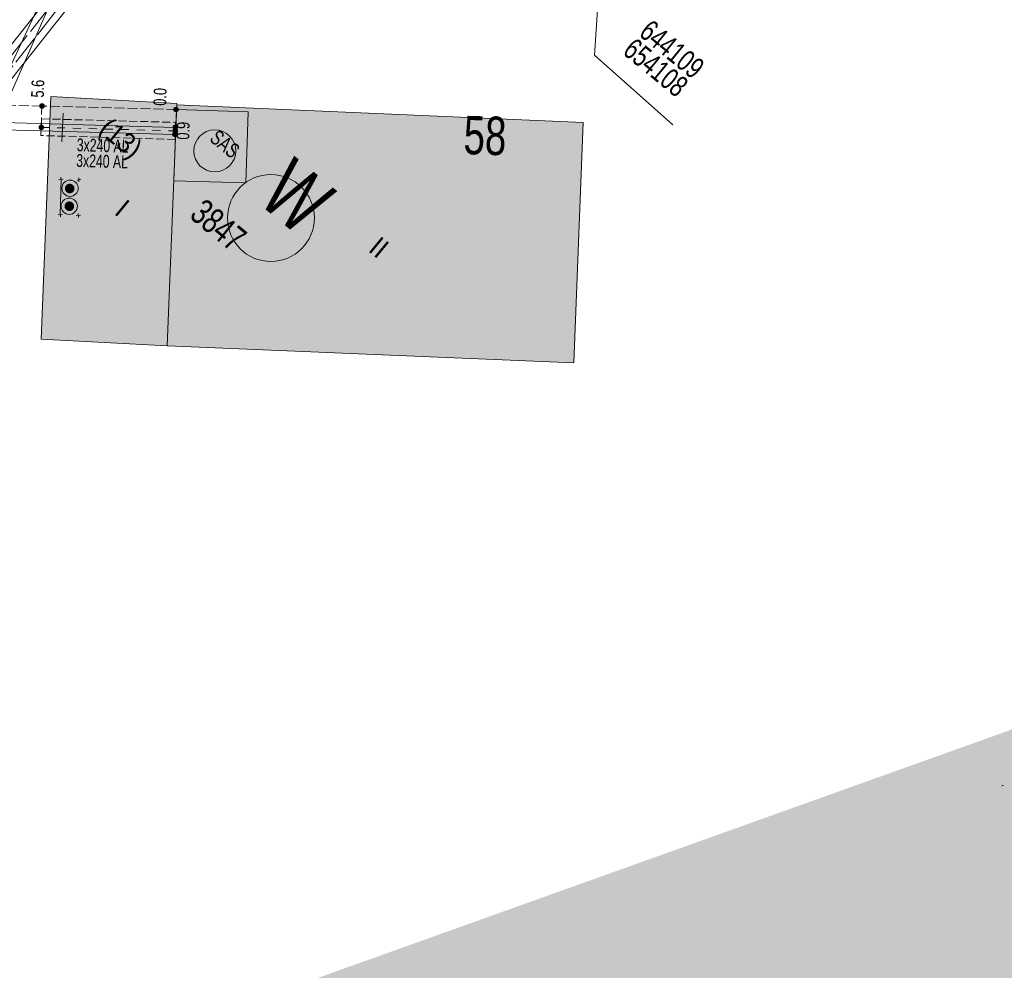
# Model space of a CAD drawing. Header units: metres. Extents: x -740 to 758, y -633 to 854.
# Tile 264 of 656: x -270 to -229, y 284 to 323. Entities that reach past the tile are written whole.
import ezdxf

# ---------------------------------------------------------------- set-up
doc = ezdxf.new("R2010")
doc.units = ezdxf.units.M
doc.header["$MEASUREMENT"] = 0
for name, pattern in [('1248_208', [1.456, 1.248, -0.208]), ('333_125', [0.4576, 0.3328, -0.1248]), ('333_333', [0.6656, 0.3328, -0.3328]), ('416_125', [0.5408, 0.416, -0.1248])]:
    doc.linetypes.add(name, pattern=pattern)
for name, color, linetype in [('Gas.LOVION', 7, 'Continuous'), ('Gis.LOVION', 7, 'Continuous'), ('Grundkarte.LOVION', 7, 'Continuous'), ('Grundkarte_Text.LOVION', 7, 'Continuous'), ('Strom.LOVION', 7, 'Continuous'), ('StromBemass.LOVION', 7, 'Continuous'), ('Telko.LOVION', 7, 'Continuous'), ('Wasser.LOVION', 7, 'Continuous')]:
    doc.layers.add(name, color=color, linetype=linetype)
doc.styles.add('ERSTELLTER_STIL_1', font='arial.ttf')

msp = doc.modelspace()

# ---------------------------------------------------------------- hatches: boundary and pattern name
at = {"layer": 'Grundkarte.LOVION', "linetype": 'Continuous', "lineweight": 18}
for points in [[(-263.662, 319.653), (-263.668, 319.711), (-268.927, 319.995), (-269.327, 309.877), (-264.068, 309.594)], [(-263.662, 319.653), (-264.068, 309.594), (-247.093, 308.889), (-246.714, 318.916)]]:
    msp.add_hatch(color=254, dxfattribs=at).paths.add_polyline_path(points)
at = {"layer": 'Strom.LOVION', "linetype": 'Continuous', "lineweight": 18}
for color, points in [(1, [(-263.658, 318.355), (-263.651, 318.365), (-263.644, 318.376), (-263.64, 318.388), (-263.637, 318.4), (-263.635, 318.413), (-263.635, 318.425), (-263.637, 318.438), (-263.64, 318.45), (-263.645, 318.462), (-263.651, 318.473), (-263.658, 318.483), (-263.667, 318.492), (-263.677, 318.5), (-263.687, 318.507), (-263.699, 318.512), (-263.711, 318.516), (-263.723, 318.518), (-263.736, 318.519), (-263.749, 318.518), (-263.761, 318.516), (-263.773, 318.512), (-263.784, 318.506), (-263.795, 318.5), (-263.805, 318.492), (-263.813, 318.482), (-263.821, 318.472), (-263.827, 318.461), (-263.831, 318.449), (-263.834, 318.437), (-263.836, 318.424), (-263.836, 318.412), (-263.834, 318.399), (-263.831, 318.387), (-263.826, 318.375), (-263.82, 318.364), (-263.813, 318.354), (-263.804, 318.345), (-263.794, 318.337), (-263.784, 318.33), (-263.772, 318.325), (-263.76, 318.321), (-263.748, 318.319), (-263.735, 318.318), (-263.723, 318.319), (-263.71, 318.321), (-263.698, 318.325), (-263.687, 318.331), (-263.676, 318.337), (-263.667, 318.345)]), (1, [(-263.651, 318.654), (-263.644, 318.664), (-263.638, 318.675), (-263.633, 318.687), (-263.63, 318.699), (-263.628, 318.711), (-263.628, 318.724), (-263.63, 318.737), (-263.633, 318.749), (-263.638, 318.761), (-263.644, 318.772), (-263.651, 318.782), (-263.66, 318.791), (-263.67, 318.799), (-263.681, 318.806), (-263.692, 318.811), (-263.704, 318.815), (-263.716, 318.817), (-263.729, 318.818), (-263.742, 318.817), (-263.754, 318.815), (-263.766, 318.811), (-263.777, 318.805), (-263.788, 318.799), (-263.798, 318.791), (-263.806, 318.781), (-263.814, 318.771), (-263.82, 318.76), (-263.824, 318.748), (-263.828, 318.736), (-263.829, 318.723), (-263.829, 318.711), (-263.827, 318.698), (-263.824, 318.686), (-263.82, 318.674), (-263.813, 318.663), (-263.806, 318.653), (-263.797, 318.644), (-263.788, 318.636), (-263.777, 318.629), (-263.765, 318.624), (-263.753, 318.62), (-263.741, 318.618), (-263.728, 318.617), (-263.716, 318.618), (-263.703, 318.62), (-263.691, 318.624), (-263.68, 318.629), (-263.669, 318.636), (-263.66, 318.644)]), (1, [(-267.984, 316.035), (-267.969, 316.055), (-267.957, 316.077), (-267.948, 316.101), (-267.942, 316.125), (-267.939, 316.15), (-267.939, 316.175), (-267.942, 316.2), (-267.948, 316.224), (-267.957, 316.247), (-267.97, 316.269), (-267.984, 316.289), (-268.002, 316.308), (-268.021, 316.324), (-268.042, 316.337), (-268.065, 316.348), (-268.089, 316.355), (-268.114, 316.36), (-268.139, 316.361), (-268.164, 316.36), (-268.188, 316.355), (-268.212, 316.347), (-268.235, 316.336), (-268.256, 316.323), (-268.275, 316.307), (-268.292, 316.289), (-268.307, 316.268), (-268.319, 316.246), (-268.328, 316.223), (-268.334, 316.198), (-268.337, 316.174), (-268.337, 316.148), (-268.334, 316.124), (-268.328, 316.099), (-268.318, 316.076), (-268.306, 316.054), (-268.292, 316.034), (-268.274, 316.016), (-268.255, 316), (-268.234, 315.986), (-268.211, 315.976), (-268.187, 315.968), (-268.162, 315.963), (-268.137, 315.962), (-268.112, 315.963), (-268.088, 315.968), (-268.064, 315.976), (-268.041, 315.987), (-268.02, 316), (-268.001, 316.016)]), (1, [(-268.086, 316.117), (-268.081, 316.124), (-268.077, 316.132), (-268.074, 316.14), (-268.072, 316.149), (-268.071, 316.158), (-268.071, 316.166), (-268.072, 316.175), (-268.074, 316.184), (-268.077, 316.192), (-268.082, 316.2), (-268.087, 316.207), (-268.093, 316.214), (-268.1, 316.219), (-268.107, 316.224), (-268.115, 316.228), (-268.124, 316.23), (-268.132, 316.232), (-268.141, 316.233), (-268.15, 316.232), (-268.159, 316.23), (-268.167, 316.227), (-268.175, 316.224), (-268.183, 316.219), (-268.19, 316.213), (-268.196, 316.207), (-268.201, 316.2), (-268.205, 316.192), (-268.208, 316.183), (-268.211, 316.175), (-268.212, 316.166), (-268.212, 316.157), (-268.211, 316.148), (-268.208, 316.14), (-268.205, 316.131), (-268.201, 316.124), (-268.195, 316.117), (-268.189, 316.11), (-268.183, 316.104), (-268.175, 316.1), (-268.167, 316.096), (-268.158, 316.093), (-268.15, 316.092), (-268.141, 316.091), (-268.132, 316.092), (-268.123, 316.093), (-268.115, 316.096), (-268.107, 316.1), (-268.099, 316.105), (-268.093, 316.11)]), (1, [(-267.999, 315.295), (-267.984, 315.316), (-267.972, 315.338), (-267.963, 315.361), (-267.957, 315.386), (-267.954, 315.411), (-267.954, 315.436), (-267.957, 315.461), (-267.963, 315.485), (-267.973, 315.509), (-267.985, 315.531), (-268, 315.551), (-268.017, 315.569), (-268.036, 315.585), (-268.058, 315.599), (-268.081, 315.609), (-268.105, 315.617), (-268.129, 315.622), (-268.154, 315.623), (-268.18, 315.621), (-268.204, 315.617), (-268.228, 315.609), (-268.251, 315.598), (-268.272, 315.584), (-268.291, 315.568), (-268.309, 315.55), (-268.323, 315.529), (-268.335, 315.507), (-268.345, 315.484), (-268.351, 315.46), (-268.354, 315.435), (-268.354, 315.409), (-268.351, 315.384), (-268.344, 315.36), (-268.335, 315.337), (-268.323, 315.315), (-268.308, 315.294), (-268.29, 315.276), (-268.271, 315.26), (-268.25, 315.247), (-268.227, 315.236), (-268.203, 315.228), (-268.178, 315.224), (-268.153, 315.222), (-268.128, 315.224), (-268.103, 315.229), (-268.079, 315.237), (-268.057, 315.247), (-268.035, 315.261), (-268.016, 315.277)]), (1, [(-268.099, 315.371), (-268.093, 315.378), (-268.089, 315.386), (-268.086, 315.394), (-268.083, 315.403), (-268.082, 315.412), (-268.082, 315.421), (-268.084, 315.43), (-268.086, 315.438), (-268.089, 315.447), (-268.093, 315.455), (-268.099, 315.462), (-268.105, 315.468), (-268.112, 315.474), (-268.12, 315.479), (-268.128, 315.483), (-268.136, 315.485), (-268.145, 315.487), (-268.154, 315.488), (-268.163, 315.487), (-268.172, 315.485), (-268.18, 315.483), (-268.189, 315.479), (-268.196, 315.474), (-268.203, 315.468), (-268.209, 315.462), (-268.214, 315.454), (-268.219, 315.446), (-268.222, 315.438), (-268.224, 315.429), (-268.225, 315.42), (-268.225, 315.411), (-268.224, 315.402), (-268.222, 315.394), (-268.219, 315.385), (-268.214, 315.377), (-268.209, 315.37), (-268.203, 315.364), (-268.196, 315.358), (-268.188, 315.353), (-268.18, 315.349), (-268.171, 315.347), (-268.163, 315.345), (-268.154, 315.344), (-268.145, 315.345), (-268.136, 315.347), (-268.127, 315.35), (-268.119, 315.353), (-268.112, 315.358), (-268.105, 315.364)]), (230, [(-315.279, 262.647), (-311.176, 235.339), (-198.488, 275.78), (-202.566, 302.986)])]:
    msp.add_hatch(color=color, dxfattribs=at).paths.add_polyline_path(points)
at = {"layer": 'StromBemass.LOVION', "linetype": 'Continuous', "lineweight": 13}
for points in [[(-269.218, 319.548), (-269.211, 319.558), (-269.206, 319.569), (-269.201, 319.58), (-269.198, 319.591), (-269.197, 319.603), (-269.197, 319.615), (-269.198, 319.627), (-269.201, 319.638), (-269.206, 319.65), (-269.212, 319.66), (-269.219, 319.67), (-269.227, 319.678), (-269.236, 319.686), (-269.246, 319.692), (-269.257, 319.697), (-269.268, 319.701), (-269.28, 319.703), (-269.292, 319.704), (-269.304, 319.703), (-269.316, 319.701), (-269.327, 319.697), (-269.338, 319.692), (-269.348, 319.685), (-269.357, 319.678), (-269.365, 319.669), (-269.372, 319.659), (-269.378, 319.649), (-269.382, 319.638), (-269.385, 319.626), (-269.387, 319.614), (-269.386, 319.603), (-269.385, 319.591), (-269.382, 319.579), (-269.378, 319.568), (-269.372, 319.558), (-269.365, 319.548), (-269.356, 319.539), (-269.347, 319.532), (-269.337, 319.525), (-269.326, 319.52), (-269.315, 319.517), (-269.303, 319.514), (-269.291, 319.514), (-269.279, 319.515), (-269.268, 319.517), (-269.256, 319.521), (-269.246, 319.526), (-269.236, 319.532), (-269.226, 319.54)], [(-263.634, 319.398), (-263.627, 319.407), (-263.622, 319.417), (-263.617, 319.428), (-263.615, 319.439), (-263.613, 319.451), (-263.613, 319.462), (-263.615, 319.474), (-263.618, 319.485), (-263.622, 319.496), (-263.628, 319.506), (-263.634, 319.515), (-263.642, 319.524), (-263.651, 319.531), (-263.661, 319.537), (-263.672, 319.542), (-263.683, 319.546), (-263.694, 319.548), (-263.705, 319.548), (-263.717, 319.548), (-263.728, 319.545), (-263.739, 319.542), (-263.75, 319.537), (-263.759, 319.531), (-263.768, 319.523), (-263.776, 319.515), (-263.783, 319.505), (-263.789, 319.495), (-263.793, 319.484), (-263.796, 319.473), (-263.797, 319.462), (-263.797, 319.45), (-263.796, 319.439), (-263.793, 319.428), (-263.788, 319.417), (-263.783, 319.407), (-263.776, 319.397), (-263.768, 319.389), (-263.759, 319.382), (-263.749, 319.375), (-263.739, 319.371), (-263.728, 319.367), (-263.716, 319.365), (-263.705, 319.364), (-263.693, 319.365), (-263.682, 319.367), (-263.671, 319.371), (-263.661, 319.376), (-263.651, 319.382), (-263.642, 319.389)], [(-263.627, 319.397), (-263.62, 319.407), (-263.615, 319.417), (-263.61, 319.428), (-263.607, 319.44), (-263.606, 319.452), (-263.606, 319.463), (-263.607, 319.475), (-263.61, 319.487), (-263.615, 319.498), (-263.621, 319.508), (-263.628, 319.518), (-263.636, 319.526), (-263.645, 319.534), (-263.655, 319.54), (-263.666, 319.545), (-263.677, 319.549), (-263.689, 319.551), (-263.701, 319.552), (-263.712, 319.551), (-263.724, 319.549), (-263.735, 319.545), (-263.746, 319.54), (-263.756, 319.533), (-263.765, 319.526), (-263.773, 319.517), (-263.78, 319.508), (-263.786, 319.497), (-263.79, 319.486), (-263.793, 319.475), (-263.795, 319.463), (-263.795, 319.451), (-263.793, 319.439), (-263.79, 319.428), (-263.786, 319.417), (-263.78, 319.406), (-263.773, 319.397), (-263.765, 319.388), (-263.756, 319.381), (-263.745, 319.374), (-263.735, 319.369), (-263.723, 319.366), (-263.712, 319.363), (-263.7, 319.363), (-263.688, 319.363), (-263.676, 319.366), (-263.665, 319.369), (-263.654, 319.375), (-263.644, 319.381), (-263.635, 319.389)], [(-269.247, 318.656), (-269.24, 318.665), (-269.235, 318.676), (-269.23, 318.687), (-269.227, 318.699), (-269.226, 318.71), (-269.226, 318.722), (-269.228, 318.734), (-269.231, 318.746), (-269.235, 318.757), (-269.241, 318.767), (-269.248, 318.777), (-269.256, 318.785), (-269.265, 318.793), (-269.275, 318.799), (-269.286, 318.804), (-269.297, 318.808), (-269.309, 318.81), (-269.321, 318.811), (-269.333, 318.81), (-269.344, 318.808), (-269.356, 318.804), (-269.366, 318.799), (-269.376, 318.792), (-269.386, 318.785), (-269.394, 318.776), (-269.401, 318.766), (-269.406, 318.756), (-269.411, 318.745), (-269.414, 318.733), (-269.415, 318.722), (-269.415, 318.71), (-269.413, 318.698), (-269.41, 318.686), (-269.406, 318.675), (-269.4, 318.665), (-269.393, 318.655), (-269.385, 318.647), (-269.376, 318.639), (-269.366, 318.633), (-269.355, 318.628), (-269.344, 318.624), (-269.332, 318.622), (-269.32, 318.621), (-269.308, 318.622), (-269.297, 318.624), (-269.285, 318.628), (-269.275, 318.633), (-269.265, 318.64), (-269.255, 318.647)], [(-263.658, 318.51), (-263.651, 318.519), (-263.646, 318.53), (-263.641, 318.541), (-263.639, 318.552), (-263.637, 318.564), (-263.637, 318.576), (-263.639, 318.587), (-263.642, 318.599), (-263.646, 318.61), (-263.652, 318.62), (-263.659, 318.63), (-263.667, 318.638), (-263.676, 318.646), (-263.686, 318.652), (-263.697, 318.657), (-263.708, 318.661), (-263.719, 318.663), (-263.731, 318.663), (-263.743, 318.663), (-263.755, 318.66), (-263.766, 318.657), (-263.776, 318.652), (-263.786, 318.645), (-263.795, 318.638), (-263.803, 318.629), (-263.81, 318.62), (-263.816, 318.609), (-263.82, 318.598), (-263.823, 318.587), (-263.825, 318.575), (-263.825, 318.563), (-263.823, 318.552), (-263.82, 318.54), (-263.816, 318.529), (-263.81, 318.519), (-263.803, 318.509), (-263.795, 318.501), (-263.786, 318.493), (-263.776, 318.487), (-263.765, 318.482), (-263.754, 318.479), (-263.742, 318.476), (-263.731, 318.476), (-263.719, 318.476), (-263.707, 318.479), (-263.696, 318.482), (-263.685, 318.487), (-263.675, 318.494), (-263.666, 318.501)]]:
    msp.add_hatch(color=7, dxfattribs=at).paths.add_polyline_path(points)

# ---------------------------------------------------------------- linework, layer by layer
at = {"layer": 'Gas.LOVION', "color": 7, "linetype": 'Continuous', "lineweight": 13}
msp.add_lwpolyline([(-229.231, 291.246), (-229.201, 291.249)], dxfattribs=at)
at = {"layer": 'Gis.LOVION', "color": 7, "linetype": 'Continuous', "lineweight": 13}
msp.add_lwpolyline([(-229.231, 291.246), (-229.201, 291.249)], dxfattribs=at)
at = {"layer": 'Grundkarte.LOVION', "color": 8, "linetype": 'Continuous', "lineweight": 18}
for points in [[(-263.662, 319.653), (-264.068, 309.594), (-269.327, 309.877), (-268.927, 319.995), (-263.668, 319.711)], [(-263.662, 319.653), (-246.714, 318.916), (-247.093, 308.889), (-264.068, 309.594)]]:
    msp.add_lwpolyline(points, close=True, dxfattribs=at)
at = {"layer": 'Grundkarte.LOVION', "color": 7, "linetype": 'Continuous', "lineweight": 13}
msp.add_lwpolyline([(-229.231, 291.246), (-229.172, 291.252)], dxfattribs=at)
at = {"layer": 'Strom.LOVION', "color": 1, "linetype": 'Continuous', "lineweight": 18}
for points in [[(-271.85, 320.566), (-266.865, 326.862), (-206.373, 326.953), (-176.094, 326.057), (-150.531, 324.729), (-132.992, 322.941), (-130.641, 322.624), (-122.201, 321.853), (-115.212, 320.955), (-103.816, 320.178), (-102.68, 319.89), (-101.97, 319.28), (-100.284, 318.513), (-99.013, 318.815)], [(-271.85, 320.566), (-272.342, 318.952), (-263.733, 318.715)], [(-263.734, 318.419), (-272.431, 318.648), (-273.642, 314.716)]]:
    msp.add_lwpolyline(points, dxfattribs=at)
at = {"layer": 'Strom.LOVION', "color": 1, "linetype": '1248_208', "lineweight": 18}
for points in [[(-285, 291.528), (-273.097, 314.43), (-271.291, 320.296), (-266.57, 326.27), (-206.299, 326.355), (-176.124, 325.463), (-150.575, 324.118), (-132.99, 322.32), (-130.717, 322.04), (-122.261, 321.256), (-115.301, 320.355), (-103.921, 319.591), (-102.982, 319.358), (-102.288, 318.761), (-100.341, 317.887), (-98.448, 318.324), (-98.435, 318.34)], [(-274.668, 312.059), (-273.375, 314.55), (-271.585, 320.43), (-266.732, 326.564), (-206.328, 326.647), (-176.124, 325.758), (-150.561, 324.43), (-132.915, 322.609), (-130.7, 322.323), (-122.247, 321.568), (-116.14, 320.776), (-115.261, 320.699), (-103.862, 319.893), (-102.83, 319.609), (-102.139, 319.041), (-100.327, 318.199), (-98.708, 318.564)]]:
    msp.add_lwpolyline(points, dxfattribs=at)
at = {"layer": 'Strom.LOVION', "color": 150, "linetype": 'Continuous', "lineweight": 18}
msp.add_lwpolyline([(-284.885, 290.948), (-284.709, 291.423), (-274.649, 310.805), (-272.806, 314.325), (-271.027, 320.159), (-266.438, 325.972), (-206.358, 326.053)], dxfattribs=at)
at = {"layer": 'Strom.LOVION', "color": 7, "linetype": 'Continuous', "lineweight": 13}
for points in [[(-268.416, 319.306), (-268.462, 318.105)], [(-268.502, 316.549), (-268.534, 315.068)], [(-229.231, 291.246), (-229.201, 291.249)]]:
    msp.add_lwpolyline(points, dxfattribs=at)
msp.add_lwpolyline([(-260.788, 316.402), (-263.795, 316.477), (-263.688, 319.458), (-260.693, 319.367)], close=True, dxfattribs=at)
at = {"layer": 'Strom.LOVION', "color": 7, "linetype": '333_125', "lineweight": 13}
msp.add_lwpolyline([(-263.724, 318.922), (-263.743, 318.211), (-269.345, 318.373), (-269.31, 319.071)], close=True, dxfattribs=at)
at = {"layer": 'Strom.LOVION', "color": 9, "linetype": '333_333', "lineweight": 18}
msp.add_lwpolyline([(-269.334, 318.714), (-263.719, 318.568)], dxfattribs=at)
at = {"layer": 'Strom.LOVION', "color": 250, "linetype": 'Continuous', "lineweight": 18}
for points in [[(-268.589, 316.54), (-268.414, 316.558)], [(-268.51, 316.637), (-268.493, 316.461)], [(-267.833, 316.511), (-267.673, 316.541)], [(-267.754, 316.607), (-267.752, 316.445)], [(-268.622, 315.059), (-268.446, 315.077)], [(-268.543, 315.156), (-268.525, 314.98)], [(-267.865, 315.03), (-267.69, 315.047)], [(-267.786, 315.126), (-267.769, 314.951)]]:
    msp.add_lwpolyline(points, dxfattribs=at)
at = {"layer": 'Strom.LOVION', "color": 7, "linetype": 'Continuous', "lineweight": 13}
for centre, radius in [((-263.736, 318.419), 0.101), ((-263.729, 318.717), 0.101), ((-268.125, 316.176), 0.34), ((-268.16, 315.425), 0.34)]:
    msp.add_circle(centre, radius, dxfattribs=at)
at = {"layer": 'Strom.LOVION', "color": 1, "linetype": 'Continuous', "lineweight": 18}
msp.add_circle((-262.083, 317.734), 0.876, dxfattribs=at)
at = {"layer": 'StromBemass.LOVION', "color": 7, "linetype": '416_125', "lineweight": 13}
for points in [[(-263.719, 318.568), (-263.688, 319.458), (-269.303, 319.604), (-271.894, 319.661), (-272.235, 319.672), (-273.495, 319.711)], [(-269.334, 318.714), (-269.303, 319.604)]]:
    msp.add_lwpolyline(points, dxfattribs=at)
at = {"layer": 'StromBemass.LOVION', "color": 7, "linetype": 'Continuous', "lineweight": 13}
msp.add_lwpolyline([(-229.231, 291.246), (-229.201, 291.249)], dxfattribs=at)
for centre, radius in [((-269.292, 319.609), 0.095), ((-263.705, 319.456), 0.0921), ((-263.7, 319.457), 0.0945), ((-269.321, 318.716), 0.0947), ((-263.731, 318.57), 0.0939)]:
    msp.add_circle(centre, radius, dxfattribs=at)
at = {"layer": 'Telko.LOVION', "color": 1, "linetype": 'Continuous', "lineweight": 18}
for points in [[(-99.704, 319.383), (-114.735, 319.701), (-122.833, 321.215), (-161.78, 325.062), (-162.309, 324.582), (-162.776, 325.127), (-195.184, 325.727), (-247.211, 326.566), (-266.584, 326.712), (-268.259, 326.311), (-277.887, 305.686), (-301.955, 249.703), (-347.99, 264.68), (-361.663, 265.471)], [(-99.061, 318.855), (-99.091, 318.852), (-115.356, 319.404), (-121.657, 320.517), (-161.532, 323.889), (-162.041, 323.958), (-162.542, 323.938), (-266.995, 326.08), (-267.985, 325.629), (-268.833, 324.172), (-301.748, 248.941), (-347.997, 264.147), (-360.988, 264.916)]]:
    msp.add_lwpolyline(points, dxfattribs=at)
at = {"layer": 'Telko.LOVION', "color": 49, "linetype": 'Continuous', "lineweight": 18}
msp.add_lwpolyline([(-242.966, 318.824), (-246.235, 321.726), (-246.018, 325.102)], dxfattribs=at)
at = {"layer": 'Telko.LOVION', "color": 7, "linetype": 'Continuous', "lineweight": 13}
msp.add_lwpolyline([(-229.231, 291.246), (-229.201, 291.249)], dxfattribs=at)
at = {"layer": 'Wasser.LOVION', "color": 7, "linetype": 'Continuous', "lineweight": 13}
msp.add_lwpolyline([(-229.231, 291.246), (-229.201, 291.249)], dxfattribs=at)
at = {"layer": 'Wasser.LOVION', "color": 94, "linetype": 'Continuous', "lineweight": 18}
msp.add_circle((-259.742, 314.933), 1.813, dxfattribs=at)

# ---------------------------------------------------------------- texts
at = {"layer": 'Grundkarte_Text.LOVION', "color": 7, "linetype": 'Continuous', "lineweight": 13, "attachment_point": 7, "style": 'ERSTELLTER_STIL_1'}
for s, insert, char_height, rotation in [('{\\A1;\\W0.89449x;(13)}', (-267.136, 318.34), 0.83074, 320.5838), ('{\\A1;\\W0.89451x;I}', (-266.318, 315.118), 0.83074, 320.5838), ('{\\A1;\\W0.89450x;II}', (-255.717, 313.567), 0.83073, 320.5841)]:
    msp.add_mtext(s, dxfattribs=dict(at, insert=insert, char_height=char_height, rotation=rotation))
at = {"layer": 'Grundkarte_Text.LOVION', "color": 8, "linetype": 'Continuous', "lineweight": 18, "insert": (-251.717, 317.578), "char_height": 1.60082, "attachment_point": 7, "rotation": 358.2669, "style": 'ERSTELLTER_STIL_1'}
msp.add_mtext('{\\A1;\\W0.71559x;58}', dxfattribs=at)
at = {"layer": 'Strom.LOVION', "color": 1, "linetype": 'Continuous', "lineweight": 18, "attachment_point": 7, "style": 'ERSTELLTER_STIL_1'}
for s, insert, char_height, rotation in [('{\\A1;\\W0.71560x;SAS}', (-262.346, 318.169), 0.6225, 320.5838), ('{\\A1;\\W0.68548x;3x240 AL }', (-267.85, 317.714), 0.53354, 358.2441), ('{\\A1;\\W0.68548x;3x240 AL }', (-267.874, 317.061), 0.53355, 358.2427)]:
    msp.add_mtext(s, dxfattribs=dict(at, insert=insert, char_height=char_height, rotation=rotation))
at = {"layer": 'Strom.LOVION', "color": 7, "linetype": 'Continuous', "lineweight": 13, "insert": (-263.195, 314.964), "char_height": 1.06709, "attachment_point": 7, "rotation": 320.5841, "style": 'ERSTELLTER_STIL_1'}
msp.add_mtext('{\\A1;\\W0.71558x;3847}', dxfattribs=at)
at = {"layer": 'StromBemass.LOVION', "color": 7, "linetype": 'Continuous', "lineweight": 13, "attachment_point": 7, "style": 'ERSTELLTER_STIL_1'}
for s, insert, char_height, rotation in [('{\\A1;\\W0.71559x;5.6}', (-269.211, 319.951), 0.53354, 88.2405), ('{\\A1;\\W0.71559x;0.0}', (-264.108, 319.609), 0.53354, 88.2405), ('{\\A1;\\W0.71557x;0.9}', (-263.143, 318.195), 0.53355, 88.2406)]:
    msp.add_mtext(s, dxfattribs=dict(at, insert=insert, char_height=char_height, rotation=rotation))
at = {"layer": 'Telko.LOVION', "color": 220, "linetype": 'Continuous', "lineweight": 18, "char_height": 0.88922, "attachment_point": 7, "rotation": 320.5841, "style": 'ERSTELLTER_STIL_1'}
for s, insert in [('{\\A1;\\W0.71561x;644109}', (-244.435, 322.563)), ('{\\A1;\\W0.71562x;654108}', (-245.114, 321.802))]:
    msp.add_mtext(s, dxfattribs=dict(at, insert=insert))
at = {"layer": 'Wasser.LOVION', "color": 94, "linetype": 'Continuous', "lineweight": 18, "insert": (-260.36, 315.615), "char_height": 2.48983, "attachment_point": 7, "rotation": 320.5841, "style": 'ERSTELLTER_STIL_1'}
msp.add_mtext('{\\A1;\\W0.71562x;W}', dxfattribs=at)

doc.saveas('drawing.dxf')
